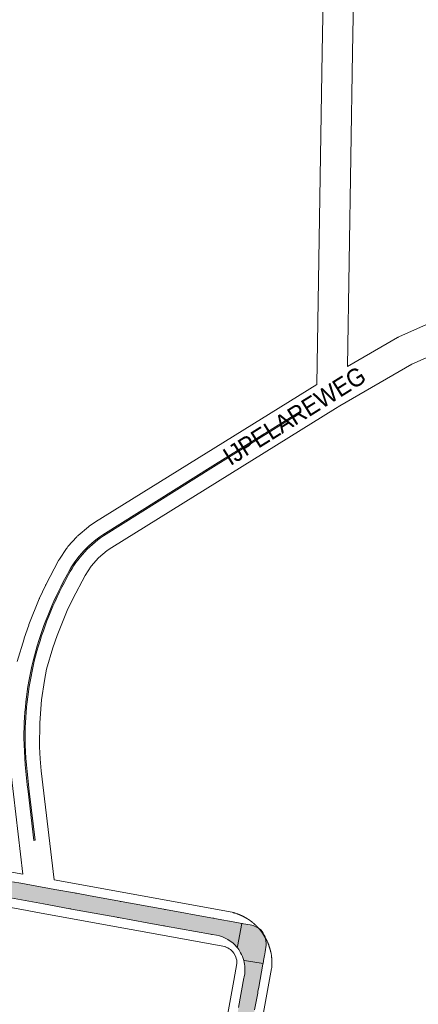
# Paper-space layout 'Layout1' of a CAD drawing. Header units: metres. Extents: x 123097 to 144122, y 392739 to 407589.
# Tile 374 of 510: x 132714 to 132885, y 400091 to 400514. Entities that reach past the tile are written whole.
import ezdxf
from ezdxf.enums import TextEntityAlignment as Align

# ---------------------------------------------------------------- set-up
doc = ezdxf.new("R2010")
doc.units = ezdxf.units.M
doc.header["$MEASUREMENT"] = 0
for name, color, linetype, lineweight in [('gs-anno-wegen algemeen tekst', 7, 'Continuous', 0), ('gs-knt-aanvullende hoofdweg', 7, 'Continuous', 0), ('gs-knt-wegen algemeen', 7, 'Continuous', 0), ('ir-ARC-asfalt-hoofdwegen-te inspecteren', 5, 'Continuous', 0)]:
    doc.layers.add(name, color=color, linetype=linetype, lineweight=lineweight)
doc.styles.add('Style-Arial', font='arial.ttf')

psp = doc.layouts.get("Layout1")

# ---------------------------------------------------------------- hatches: boundary and pattern name
at = {"layer": 'ir-ARC-asfalt-hoofdwegen-te inspecteren', "linetype": 'Continuous', "lineweight": 13, "extrusion": (0, 0, -1)}
for points in [[(-132718.298, 400182.813, 0.0266688), (-132716.491, 400205.591, 0.0631984), (-132721.012, 400240.788, 0.0588129), (-132734.448, 400274.439, 0.1307154), (-132750.193, 400292.489), (-132797.477, 400322.018), (-132834.853, 400345.408), (-132834.566, 400345.856), (-132797.193, 400322.474), (-132749.89, 400292.916, -0.1315741), (-132733.956, 400274.651, -0.0581971), (-132720.494, 400240.886, -0.0632128), (-132715.968, 400205.583, -0.0268511), (-132717.794, 400182.624), (-132720.291, 400161.668), (-132720.805, 400161.731)], [(-132798.714, 400120.926, 0.1812255), (-132807.468, 400115.819), (-132807.66, 400116.057), (-132809.616, 400126.041), (-132807.378, 400126.462), (-132797.893, 400128.16), (-132797.524, 400128.226), (-132797.155, 400128.292), (-132797.155, 400128.294), (-132788.455, 400129.887), (-132785.432, 400130.432), (-132776.811, 400131.991), (-132776.811, 400131.991), (-132776.442, 400132.058), (-132776.073, 400132.125), (-132757.731, 400135.444), (-132757.731, 400135.444), (-132757.362, 400135.511), (-132756.993, 400135.578), (-132756.993, 400135.579), (-132743.801, 400138.002), (-132738.533, 400138.97), (-132738.164, 400139.038), (-132737.794, 400139.102), (-132737.795, 400139.105), (-132729.215, 400140.666), (-132714.7, 400143.305), (-132711.169, 400143.936), (-132710.8, 400144.002), (-132710.431, 400144.068), (-132710.431, 400144.071), (-132707.598, 400144.598), (-132704.684, 400145.141), (-132696.429, 400146.63), (-132696.216, 400146.668), (-132695.949, 400145.161), (-132695.258, 400141.262), (-132695.003, 400139.821), (-132708.76, 400137.26), (-132709.128, 400137.191), (-132709.497, 400137.122), (-132710.241, 400136.984), (-132724.463, 400134.396), (-132735.727, 400132.351), (-132736.096, 400132.284), (-132736.465, 400132.217), (-132736.465, 400132.217), (-132755.856, 400128.681), (-132756.225, 400128.614), (-132756.594, 400128.547), (-132768.99, 400126.3), (-132776.003, 400125.028), (-132776.003, 400125.028), (-132776.372, 400124.961), (-132776.741, 400124.894), (-132796.14, 400121.391), (-132796.14, 400121.392), (-132796.509, 400121.325), (-132796.878, 400121.258), (-132796.878, 400121.258)], [(-132810.394, 400110.087), (-132810.685, 400110.162), (-132818.708, 400108.871), (-132819.094, 400110.964), (-132819.171, 400111.379), (-132819.24, 400111.748), (-132819.309, 400112.116), (-132819.639, 400113.886), (-132819.999, 400116.695, -0.2111404), (-132817.697, 400123.237, -0.1372715), (-132813.192, 400125.409), (-132810.281, 400125.923), (-132809.912, 400125.989), (-132809.616, 400126.041), (-132807.66, 400116.057), (-132807.468, 400115.819, 0.0593651), (-132808.874, 400113.747), (-132809.068, 400113.426), (-132809.06, 400113.421, 0.0621051)], [(-132810.394, 400110.087, 0.1093267), (-132810.679, 400103.619), (-132810.615, 400103.296), (-132810.542, 400102.928), (-132810.488, 400102.655), (-132808.187, 400089.981), (-132808.024, 400089.063), (-132808.024, 400089.063), (-132807.959, 400088.694), (-132807.894, 400088.325), (-132807.892, 400088.325), (-132805.083, 400072.835), (-132805.016, 400072.466), (-132804.95, 400072.097), (-132801.422, 400052.643), (-132801.355, 400052.274), (-132801.288, 400051.905), (-132801.288, 400051.905), (-132797.054, 400028.619), (-132796.987, 400028.25), (-132796.92, 400027.881), (-132792.671, 400004.509), (-132792.604, 400004.14), (-132792.538, 400003.771), (-132791.324, 399997.022), (-132789.615, 399987.682), (-132789.547, 399987.313), (-132789.481, 399986.944), (-132787.503, 399975.928), (-132787.437, 399975.559), (-132787.371, 399975.19), (-132787.37, 399975.19), (-132785.735, 399966.132), (-132784.392, 399958.815), (-132784.324, 399958.446), (-132784.257, 399958.077), (-132783.971, 399956.507), (-132780.555, 399937.724), (-132780.488, 399937.355), (-132780.421, 399936.986), (-132777.742, 399922.186), (-132777.27, 399919.617), (-132777.27, 399919.617), (-132777.202, 399919.248), (-132777.135, 399918.879), (-132773.889, 399900.926), (-132773.889, 399900.926), (-132773.822, 399900.557), (-132773.756, 399900.188), (-132772.275, 399891.942), (-132772.275, 399891.942), (-132772.209, 399891.573), (-132772.143, 399891.204), (-132772.142, 399891.204), (-132769.897, 399878.785), (-132769.729, 399877.739), (-132769.67, 399877.369), (-132769.611, 399876.999), (-132769.603, 399877), (-132767.175, 399863.548), (-132767.175, 399863.548), (-132767.108, 399863.179), (-132767.041, 399862.81), (-132767.041, 399862.81), (-132764.23, 399847.341), (-132764.23, 399847.341), (-132764.163, 399846.972), (-132764.096, 399846.603), (-132764.094, 399846.603), (-132763.419, 399842.983), (-132770.322, 399841.726), (-132770.756, 399844.102), (-132771.081, 399845.91), (-132771.131, 399846.25), (-132771.186, 399846.621), (-132771.198, 399846.619), (-132773.65, 399860.221), (-132774.036, 399862.108), (-132774.067, 399862.39), (-132774.109, 399862.763), (-132774.134, 399862.76), (-132776.438, 399875.471), (-132776.761, 399877.279), (-132776.825, 399877.595), (-132776.892, 399877.964), (-132777.413, 399880.835), (-132779.018, 399889.674), (-132779.085, 399890.043), (-132779.151, 399890.412), (-132780.457, 399897.761), (-132780.52, 399898.028), (-132780.586, 399898.397), (-132783.938, 399917.03), (-132784.263, 399918.89), (-132784.314, 399919.173), (-132784.381, 399919.542), (-132787.039, 399934.236), (-132787.379, 399936.112), (-132787.54, 399936.988), (-132787.54, 399936.988), (-132787.608, 399937.357), (-132787.673, 399937.726), (-132788.008, 399939.624), (-132789.574, 399948.135), (-132789.642, 399948.504), (-132789.709, 399948.873), (-132791.393, 399958.159), (-132791.462, 399958.45), (-132791.529, 399958.818), (-132793.777, 399971.202), (-132794.097, 399973.056), (-132794.16, 399973.333), (-132794.227, 399973.702), (-132795.897, 399982.938), (-132795.995, 399983.48), (-132796.351, 399985.37), (-132796.521, 399986.261), (-132796.592, 399986.629), (-132796.657, 399986.998), (-132797.002, 399988.944), (-132799.394, 400002.251), (-132799.551, 400003.118), (-132799.617, 400003.487), (-132799.684, 400003.856), (-132801.106, 400011.734), (-132803.504, 400025.015), (-132803.821, 400026.846), (-132803.87, 400027.115), (-132803.937, 400027.484), (-132807.767, 400048.611), (-132808.117, 400050.493), (-132808.279, 400051.367), (-132808.279, 400051.367), (-132808.347, 400051.736), (-132808.414, 400052.105), (-132810.773, 400065.17), (-132810.893, 400065.837), (-132811.23, 400067.712), (-132811.399, 400068.577), (-132811.471, 400068.945), (-132811.536, 400069.314), (-132811.867, 400071.187), (-132814.784, 400087.309), (-132814.949, 400088.209), (-132815.017, 400088.578), (-132815.084, 400088.947), (-132816.397, 400096.11), (-132816.465, 400096.479), (-132816.496, 400096.757), (-132816.853, 400098.654), (-132818.656, 400108.583), (-132818.708, 400108.871), (-132810.685, 400110.162)]]:
    psp.add_hatch(color=5, dxfattribs=at).paths.add_polyline_path(points)

# ---------------------------------------------------------------- linework, layer by layer
at = {"layer": 'gs-knt-aanvullende hoofdweg', "color": 7, "linetype": 'Continuous', "flags": 128}
for points in [[(132137.227, 400252.055), (132285.349, 400225.149), (132539.832, 400178.99), (132715.593, 400147.131)], [(132721.869, 400130.729), (132721.866, 400130.729), (132716.745, 400131.658), (132543.555, 400163.05)], [(132728.989, 400144.699), (132805.379, 400130.791), (132805.715, 400130.72), (132805.749, 400130.713), (132805.774, 400130.708), (132805.867, 400130.683)], [(132728.989, 400144.699), (132805.379, 400130.791), (132805.715, 400130.72), (132805.749, 400130.713), (132805.774, 400130.708), (132805.867, 400130.683)], [(132802.292, 400116.086), (132721.872, 400130.728), (132721.869, 400130.729)], [(132802.292, 400116.086), (132721.872, 400130.728), (132721.869, 400130.729)], [(132805.867, 400130.683), (132806.162, 400130.604)], [(132805.867, 400130.683), (132806.049, 400130.637), (132806.162, 400130.604)], [(132806.162, 400130.604), (132806.165, 400130.603), (132806.284, 400130.568), (132806.401, 400130.534), (132806.406, 400130.533), (132806.517, 400130.5), (132806.634, 400130.465), (132806.751, 400130.43), (132806.926, 400130.379), (132807.205, 400130.29), (132807.48, 400130.191), (132807.482, 400130.19), (132807.675, 400130.117)], [(132806.162, 400130.604), (132806.165, 400130.603), (132806.284, 400130.568), (132806.401, 400130.534), (132806.406, 400130.533), (132806.517, 400130.5), (132806.634, 400130.465), (132806.751, 400130.43), (132806.926, 400130.379), (132807.205, 400130.29), (132807.48, 400130.191), (132807.482, 400130.19), (132807.675, 400130.117)], [(132807.675, 400130.117), (132807.917, 400130.024), (132808.358, 400129.856)], [(132807.675, 400130.117), (132807.789, 400130.075), (132807.903, 400130.033), (132807.947, 400130.016), (132808.017, 400129.99), (132808.037, 400129.982), (132808.127, 400129.947), (132808.131, 400129.946), (132808.217, 400129.912), (132808.245, 400129.901), (132808.307, 400129.877), (132808.358, 400129.856)], [(132808.358, 400129.856), (132808.397, 400129.84)], [(132808.358, 400129.856), (132808.397, 400129.84)], [(132808.397, 400129.84), (132808.471, 400129.811), (132808.487, 400129.805), (132808.576, 400129.768), (132808.584, 400129.765), (132808.666, 400129.731), (132808.697, 400129.718), (132808.754, 400129.694), (132808.808, 400129.671), (132808.844, 400129.656), (132808.92, 400129.623), (132808.932, 400129.618), (132809.021, 400129.579), (132809.033, 400129.574), (132809.109, 400129.54), (132809.144, 400129.525), (132809.198, 400129.501), (132809.255, 400129.476), (132809.286, 400129.461), (132809.366, 400129.425), (132809.374, 400129.421), (132809.462, 400129.381), (132809.477, 400129.374), (132809.55, 400129.34), (132809.588, 400129.322), (132809.637, 400129.299), (132809.697, 400129.27), (132809.724, 400129.257), (132809.807, 400129.218), (132809.811, 400129.216), (132809.898, 400129.173), (132809.917, 400129.164), (132809.985, 400129.131), (132810.027, 400129.11), (132810.072, 400129.087), (132810.135, 400129.056), (132810.158, 400129.044), (132810.244, 400129.001), (132810.33, 400128.956), (132810.352, 400128.945), (132810.416, 400128.912), (132810.461, 400128.888), (132810.501, 400128.867), (132810.568, 400128.832), (132810.587, 400128.821), (132810.672, 400128.776), (132810.675, 400128.774), (132810.757, 400128.73), (132810.783, 400128.716), (132810.842, 400128.684), (132810.89, 400128.657), (132810.927, 400128.637), (132810.996, 400128.598), (132811.011, 400128.59), (132811.095, 400128.542), (132811.102, 400128.538), (132811.179, 400128.495), (132811.208, 400128.478), (132811.263, 400128.446), (132811.314, 400128.417), (132811.347, 400128.398), (132811.418, 400128.356), (132811.43, 400128.349), (132811.513, 400128.3), (132811.524, 400128.294), (132811.596, 400128.25), (132811.629, 400128.231), (132811.679, 400128.2), (132811.733, 400128.167), (132811.762, 400128.15), (132811.836, 400128.104), (132811.844, 400128.099), (132811.926, 400128.048), (132811.94, 400128.04), (132812.008, 400127.997), (132812.043, 400127.975), (132812.09, 400127.945), (132812.146, 400127.909), (132812.171, 400127.893), (132812.248, 400127.843), (132812.252, 400127.84), (132812.333, 400127.788), (132812.35, 400127.777), (132812.414, 400127.735), (132812.452, 400127.709), (132812.494, 400127.681), (132812.554, 400127.642), (132812.575, 400127.627), (132812.654, 400127.574), (132812.735, 400127.519), (132812.755, 400127.505), (132812.814, 400127.464), (132812.856, 400127.435), (132812.894, 400127.409), (132812.956, 400127.365), (132812.973, 400127.353), (132813.051, 400127.296)], [(132815.2, 400125.56), (132815.232, 400125.532), (132815.276, 400125.492), (132815.321, 400125.45), (132815.364, 400125.41), (132815.411, 400125.366), (132815.452, 400125.327), (132815.499, 400125.283), (132815.539, 400125.245), (132815.588, 400125.198), (132815.626, 400125.161), (132815.675, 400125.114), (132815.713, 400125.078), (132815.762, 400125.029), (132815.799, 400124.993), (132815.849, 400124.943), (132815.884, 400124.909), (132815.936, 400124.857), (132815.969, 400124.823), (132816.021, 400124.771), (132816.054, 400124.738), (132816.107, 400124.684), (132816.138, 400124.652), (132816.192, 400124.596), (132816.222, 400124.565), (132816.277, 400124.508), (132816.305, 400124.478), (132816.36, 400124.42), (132816.388, 400124.391), (132816.444, 400124.331), (132816.471, 400124.303), (132816.527, 400124.242), (132816.552, 400124.215), (132816.61, 400124.152), (132816.634, 400124.126), (132816.691, 400124.063), (132816.715, 400124.037), (132816.773, 400123.972), (132816.795, 400123.947), (132816.854, 400123.881), (132816.875, 400123.857), (132816.935, 400123.789), (132816.955, 400123.766), (132817.014, 400123.698), (132817.033, 400123.676), (132817.094, 400123.605), (132817.112, 400123.584), (132817.173, 400123.512), (132817.19, 400123.493), (132817.252, 400123.419), (132817.268, 400123.4), (132817.33, 400123.326), (132817.345, 400123.308), (132817.407, 400123.232), (132817.421, 400123.215), (132817.485, 400123.137), (132817.497, 400123.121), (132817.561, 400123.042), (132817.573, 400123.027), (132817.637, 400122.947), (132817.648, 400122.934), (132817.712, 400122.851), (132817.722, 400122.839), (132817.788, 400122.755), (132817.796, 400122.744), (132817.862, 400122.658), (132817.87, 400122.648), (132817.936, 400122.562), (132817.943, 400122.553), (132818.009, 400122.465), (132818.015, 400122.456), (132818.082, 400122.367), (132818.087, 400122.36), (132818.155, 400122.268), (132818.159, 400122.263), (132818.226, 400122.171), (132818.229, 400122.166), (132818.298, 400122.071), (132818.3, 400122.068), (132818.369, 400121.971), (132818.439, 400121.872), (132818.508, 400121.773), (132818.563, 400121.692), (132818.596, 400121.642), (132818.652, 400121.557), (132818.747, 400121.405), (132818.788, 400121.335), (132818.918, 400121.11), (132820.417, 400118.377), (132820.538, 400118.148), (132820.582, 400118.056), (132820.601, 400118.017), (132820.617, 400117.983), (132820.651, 400117.913), (132820.755, 400117.675), (132820.767, 400117.649), (132820.819, 400117.525), (132820.831, 400117.495), (132820.88, 400117.375), (132820.89, 400117.349), (132820.94, 400117.224), (132820.948, 400117.203), (132820.999, 400117.073), (132821.005, 400117.057), (132821.057, 400116.921), (132821.061, 400116.91), (132821.114, 400116.769), (132821.116, 400116.763), (132821.17, 400116.616), (132821.223, 400116.468), (132821.225, 400116.463), (132821.275, 400116.319), (132821.279, 400116.309), (132821.326, 400116.171), (132821.331, 400116.156), (132821.376, 400116.022), (132821.383, 400116.001), (132821.425, 400115.873), (132821.433, 400115.847), (132821.473, 400115.723), (132821.482, 400115.692), (132821.519, 400115.573), (132821.53, 400115.537), (132821.565, 400115.423), (132821.577, 400115.381), (132821.61, 400115.272), (132821.622, 400115.226), (132821.644, 400115.153), (132821.668, 400115.069), (132821.675, 400115.042), (132821.706, 400114.931), (132821.711, 400114.913), (132821.737, 400114.82), (132821.754, 400114.756), (132821.766, 400114.708), (132821.795, 400114.598), (132821.824, 400114.485), (132821.836, 400114.441), (132821.852, 400114.373), (132821.874, 400114.284), (132821.88, 400114.261), (132821.907, 400114.149), (132821.912, 400114.125), (132821.933, 400114.037), (132821.949, 400113.967), (132821.959, 400113.924), (132821.985, 400113.808), (132822.02, 400113.65), (132822.123, 400113.197), (132822.199, 400112.846), (132822.258, 400112.491), (132822.301, 400112.135), (132822.363, 400111.566), (132822.381, 400111.405), (132822.382, 400111.392), (132822.394, 400111.28), (132822.398, 400111.243), (132822.406, 400111.167), (132822.414, 400111.081), (132822.416, 400111.055), (132822.427, 400110.942), (132822.429, 400110.919), (132822.436, 400110.829), (132822.442, 400110.758), (132822.445, 400110.717), (132822.454, 400110.604), (132822.455, 400110.595), (132822.462, 400110.491), (132822.466, 400110.433), (132822.47, 400110.378), (132822.476, 400110.271), (132822.477, 400110.265), (132822.483, 400110.152), (132822.484, 400110.109), (132822.488, 400110.04), (132822.492, 400109.946), (132822.499, 400109.788), (132822.499, 400109.785), (132822.499, 400109.781), (132822.506, 400109.622), (132822.516, 400109.373), (132822.523, 400109.078), (132822.518, 400108.784), (132822.513, 400108.646), (132822.51, 400108.484), (132822.506, 400108.337), (132822.506, 400108.322), (132822.502, 400108.199), (132822.501, 400108.159), (132822.497, 400108.061), (132822.494, 400107.997), (132822.491, 400107.923), (132822.487, 400107.835), (132822.484, 400107.786), (132822.478, 400107.672), (132822.477, 400107.648), (132822.469, 400107.51), (132822.457, 400107.359), (132822.451, 400107.303), (132822.444, 400107.221), (132822.418, 400107.002), (132822.408, 400106.933), (132822.363, 400106.647), (132820.939, 400098.83), (132765.551, 399794.606)], [(132813.051, 400127.296), (132813.054, 400127.294), (132813.131, 400127.241), (132813.153, 400127.223)], [(132813.051, 400127.296), (132813.054, 400127.294), (132813.131, 400127.241), (132813.153, 400127.223)], [(132813.153, 400127.223), (132813.228, 400127.171), (132813.253, 400127.153), (132813.325, 400127.1), (132813.352, 400127.081), (132813.422, 400127.028), (132813.449, 400127.009), (132813.519, 400126.956), (132813.547, 400126.935), (132813.615, 400126.883), (132813.644, 400126.862), (132813.71, 400126.811), (132813.741, 400126.787), (132813.806, 400126.737), (132813.837, 400126.713), (132813.901, 400126.663), (132813.933, 400126.638), (132813.996, 400126.588), (132814.029, 400126.562), (132814.089, 400126.513), (132814.124, 400126.486), (132814.183, 400126.437), (132814.218, 400126.41), (132814.277, 400126.362), (132814.312, 400126.332), (132814.37, 400126.285), (132814.407, 400126.254), (132814.462, 400126.208), (132814.5, 400126.176), (132814.554, 400126.13), (132814.593, 400126.098), (132814.646, 400126.052), (132814.685, 400126.018), (132814.737, 400125.973), (132814.778, 400125.938), (132814.828, 400125.895), (132814.87, 400125.858), (132814.919, 400125.815), (132814.959, 400125.777)], [(132814.959, 400125.777), (132814.999, 400125.743), (132815.008, 400125.735), (132815.032, 400125.713), (132815.051, 400125.696), (132815.097, 400125.653), (132815.141, 400125.613), (132815.186, 400125.573), (132815.2, 400125.56)], [(132814.959, 400125.777), (132814.999, 400125.743), (132815.008, 400125.735), (132815.032, 400125.713), (132815.051, 400125.696), (132815.097, 400125.653), (132815.141, 400125.613), (132815.186, 400125.573), (132815.2, 400125.56)], [(132802.486, 400116.02), (132802.427, 400116.041), (132802.389, 400116.054), (132802.359, 400116.064), (132802.292, 400116.086)], [(132802.486, 400116.02), (132802.391, 400116.056), (132802.292, 400116.086)], [(132804.4, 400114.999), (132804.132, 400115.159), (132803.594, 400115.482), (132803.196, 400115.694), (132802.859, 400115.874), (132802.856, 400115.875), (132802.798, 400115.901), (132802.552, 400115.995), (132802.494, 400116.017), (132802.486, 400116.02)], [(132804.4, 400114.999), (132804.132, 400115.159), (132803.594, 400115.482), (132803.196, 400115.694), (132802.859, 400115.874), (132802.856, 400115.875), (132802.798, 400115.901), (132802.552, 400115.995), (132802.494, 400116.017), (132802.486, 400116.02)], [(132700.906, 399521.545), (132750.772, 399797.283), (132750.774, 399797.292), (132806.162, 400101.52), (132807.489, 400108.806), (132807.495, 400108.964), (132807.496, 400109.007), (132807.494, 400109.067), (132807.495, 400109.094), (132807.492, 400109.17), (132807.491, 400109.18), (132807.49, 400109.213), (132807.406, 400110.102), (132807.402, 400110.13), (132807.393, 400110.181), (132807.388, 400110.216), (132807.38, 400110.26), (132807.203, 400110.989), (132806.956, 400111.685), (132806.079, 400113.285), (132805.521, 400113.969), (132804.974, 400114.538), (132804.677, 400114.777), (132804.4, 400114.999)]]:
    psp.add_lwpolyline(points, dxfattribs=at)
at = {"layer": 'gs-knt-wegen algemeen', "color": 7, "linetype": 'Continuous', "flags": 128}
for points in [[(132713.168, 400238.535), (132716.039, 400248.256), (132716.129, 400248.539), (132718.062, 400254.13), (132718.118, 400254.286), (132718.178, 400254.44), (132722.606, 400265.41), (132722.67, 400265.562), (132722.738, 400265.713), (132725.228, 400271.079), (132725.299, 400271.228), (132725.374, 400271.375), (132730.89, 400281.84), (132730.999, 400282.037), (132731.114, 400282.231), (132731.236, 400282.421), (132734.356, 400287.088), (132734.531, 400287.338), (132734.719, 400287.58), (132734.917, 400287.813), (132738.688, 400292.026), (132738.898, 400292.25), (132739.118, 400292.463), (132739.348, 400292.666), (132743.675, 400296.306), (132743.854, 400296.451), (132744.038, 400296.59), (132744.227, 400296.722), (132746.572, 400298.303), (132746.776, 400298.435), (132841.833, 400357.476), (132844.013, 400500.165), (132844.013, 400500.192), (132846.535, 400630.332)], [(132859.553, 400630.076), (132857.031, 400499.953), (132854.973, 400365.199), (132876.381, 400377.56), (132876.578, 400377.669), (132876.778, 400377.771), (132876.981, 400377.866), (132905.6, 400390.646)], [(132910.567, 400378.605), (132882.599, 400366.116), (132851.634, 400348.237), (132849.869, 400347.141), (132753.749, 400287.439), (132751.792, 400286.12), (132748.082, 400282.999), (132744.925, 400279.472), (132742.25, 400275.469), (132736.969, 400265.449), (132734.618, 400260.383), (132730.314, 400249.72), (132728.483, 400244.426), (132725.741, 400235.137), (132724.796, 400230.347), (132723.587, 400221.968), (132722.799, 400212.117), (132722.745, 400201.818), (132723.001, 400196.767), (132723.468, 400191.512), (132728.989, 400144.699)], [(132715.593, 400147.131), (132710.527, 400190.08), (132710.508, 400190.266), (132710.022, 400195.738), (132710.004, 400195.984), (132709.732, 400201.34), (132709.726, 400201.522), (132709.724, 400201.704), (132709.78, 400212.428), (132709.786, 400212.671), (132709.801, 400212.913), (132710.391, 400220.297)]]:
    psp.add_lwpolyline(points, dxfattribs=at)
at = {"layer": 'ir-ARC-asfalt-hoofdwegen-te inspecteren', "color": 5, "linetype": 'Continuous', "lineweight": 13}
for points in [[(132718.298, 400182.813, -0.0266688), (132716.491, 400205.591, -0.0631984), (132721.012, 400240.788, -0.0588129), (132734.448, 400274.439, -0.1307154), (132750.193, 400292.489), (132797.477, 400322.018), (132834.853, 400345.408), (132834.566, 400345.856), (132797.193, 400322.474), (132749.89, 400292.916, 0.1315741), (132733.956, 400274.651, 0.0581971), (132720.494, 400240.886, 0.0632128), (132715.968, 400205.583, 0.0268511), (132717.794, 400182.624), (132720.291, 400161.668), (132720.805, 400161.731)], [(132810.394, 400110.087), (132810.685, 400110.162), (132818.708, 400108.871), (132819.094, 400110.964), (132819.171, 400111.379), (132819.24, 400111.748), (132819.309, 400112.116), (132819.639, 400113.886), (132819.999, 400116.695, 0.2111404), (132817.697, 400123.237, 0.1372715), (132813.192, 400125.409), (132810.281, 400125.923), (132809.912, 400125.989), (132809.616, 400126.041), (132807.66, 400116.057), (132807.468, 400115.819, -0.0593651), (132808.874, 400113.747), (132809.068, 400113.426), (132809.06, 400113.421, -0.0621051)]]:
    psp.add_lwpolyline(points, format="xyb", close=True, dxfattribs=at)
for points in [[(132710.241, 400136.984), (132724.463, 400134.396), (132735.727, 400132.351), (132736.096, 400132.284), (132736.465, 400132.217), (132736.465, 400132.217), (132755.856, 400128.681), (132756.225, 400128.614), (132756.594, 400128.547), (132768.99, 400126.3), (132776.003, 400125.028), (132776.003, 400125.028), (132776.372, 400124.961), (132776.741, 400124.894), (132796.14, 400121.391), (132796.14, 400121.392), (132796.509, 400121.325), (132796.878, 400121.258), (132796.878, 400121.258), (132798.714, 400120.926, -0.1812255), (132807.468, 400115.819), (132807.66, 400116.057), (132809.616, 400126.041), (132807.378, 400126.462), (132797.893, 400128.16), (132797.524, 400128.226), (132797.155, 400128.292), (132797.155, 400128.294), (132788.455, 400129.887), (132785.432, 400130.432), (132776.811, 400131.991), (132776.811, 400131.991), (132776.442, 400132.058), (132776.073, 400132.125), (132757.731, 400135.444), (132757.731, 400135.444), (132757.362, 400135.511), (132756.993, 400135.578), (132756.993, 400135.579), (132743.801, 400138.002), (132738.533, 400138.97), (132738.164, 400139.038), (132737.794, 400139.102), (132737.795, 400139.105), (132729.215, 400140.666), (132714.7, 400143.305), (132711.169, 400143.936)], [(132815.084, 400088.947), (132816.397, 400096.11), (132816.465, 400096.479), (132816.496, 400096.757), (132816.853, 400098.654), (132818.656, 400108.583), (132818.708, 400108.871), (132810.685, 400110.162), (132810.394, 400110.087, -0.1093267), (132810.679, 400103.619), (132810.615, 400103.296), (132810.542, 400102.928), (132810.488, 400102.655), (132808.187, 400089.981)]]:
    psp.add_lwpolyline(points, format="xyb", dxfattribs=at)

# ---------------------------------------------------------------- texts
at = {"layer": 'gs-anno-wegen algemeen tekst', "color": 7, "style": 'Style-Arial', "width": 0.909091}
psp.add_text('IJPELAREWEG', height=7.7, rotation=31.95881, dxfattribs=at).set_placement((132832.134, 400344.015), align=Align.MIDDLE_CENTER)

doc.saveas('drawing.dxf')
